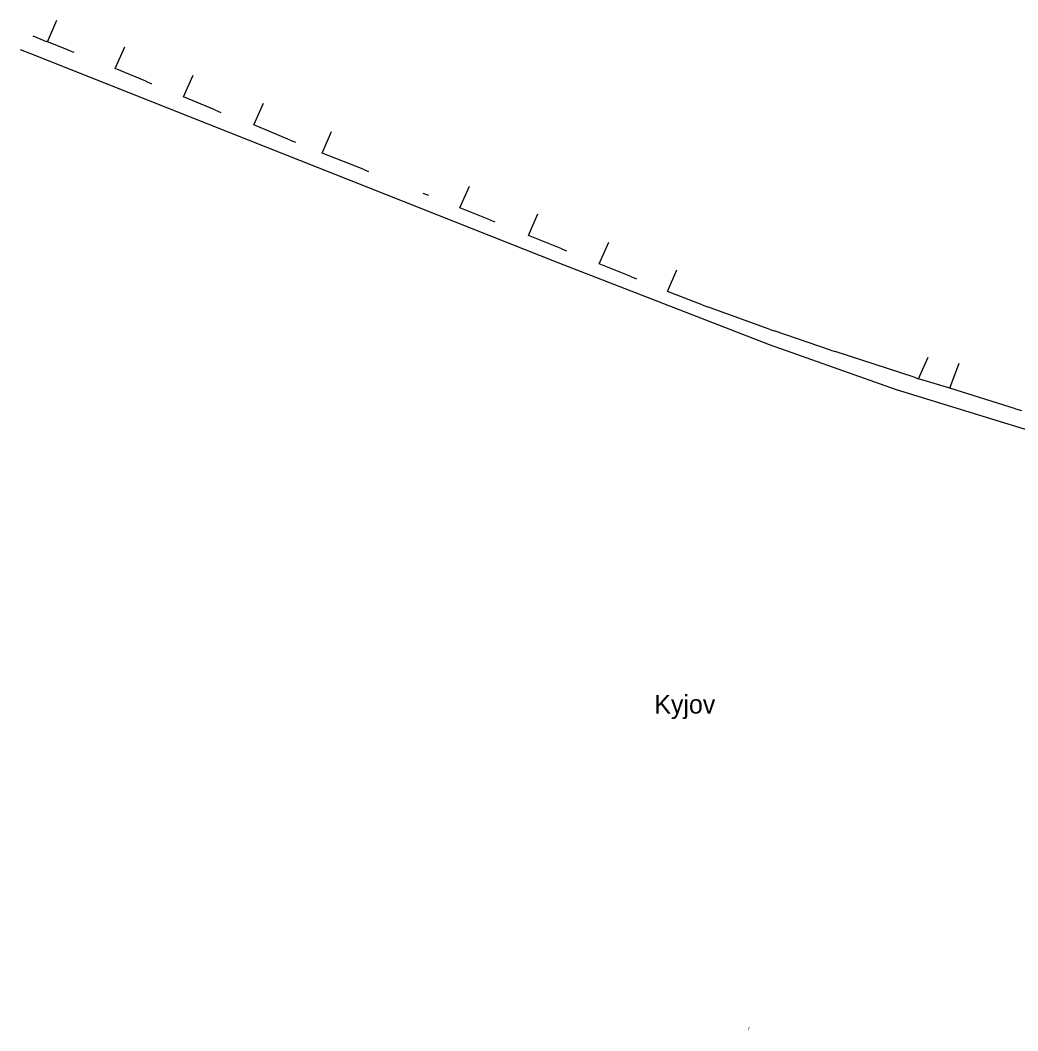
# Model space of a CAD drawing. Extents: x -582162 to -561283, y -1187583 to -1183539.
# Drawn here: x -562071.1 to -561857.1, y -1185831.1 to -1185614.3 of the extents above; entities that cross this region are included whole.
import ezdxf

# ---------------------------------------------------------------- set-up
doc = ezdxf.new("R2010")
doc.units = 0
for name, color, linetype in [('Vrstva 1', 7, 'Continuous'), ('Vrstva 17', 7, 'Continuous'), ('Vrstva 3', 7, 'Continuous'), ('Vrstva 9', 7, 'Continuous')]:
    doc.layers.add(name, color=color, linetype=linetype)

# ---------------------------------------------------------------- blocks, each defined once
blk = doc.blocks.new('3.019')
at = {"layer": 'Vrstva 1'}
blk.add_text('r', height=2, dxfattribs=at).set_placement((-0.496, -0.964))

msp = doc.modelspace()

# ---------------------------------------------------------------- linework, layer by layer
at = {"layer": 'Vrstva 9'}
for points in [[(-562065.27, -1185618.94), (-562063.23, -1185614.29)], [(-562066.24, -1185618.56), (-562068.37, -1185617.72)], [(-562066.24, -1185618.56), (-562065.45, -1185618.87)], [(-562065.27, -1185618.94), (-562065.45, -1185618.87)], [(-562060.38, -1185620.86), (-562065.27, -1185618.94)], [(-562044.18, -1185627.4), (-562050.71, -1185624.67), (-562048.68, -1185620.02)], [(-562071.12, -1185620.59), (-562068.94, -1185621.45), (-562022.21, -1185639.98), (-561955.75, -1185666.28), (-561910.45, -1185683.86), (-561883.19, -1185693.52), (-561834.31, -1185708.55), (-561803.88, -1185717.49), (-561751.57, -1185732.44)], [(-562060.38, -1185620.86), (-562059.64, -1185621.15)], [(-562029.37, -1185633.54), (-562036.06, -1185630.7), (-562034.03, -1185626.05)], [(-562044.18, -1185627.4), (-562042.93, -1185627.92)], [(-562013.17, -1185640), (-562020.98, -1185636.77), (-562018.94, -1185632.12)], [(-562029.37, -1185633.54), (-562028.08, -1185634.09)], [(-562013.17, -1185640), (-562012.06, -1185640.46)], [(-561997.56, -1185646.28), (-562006.35, -1185642.8), (-562004.31, -1185638.15)], [(-561997.56, -1185646.28), (-561996.4, -1185646.74)], [(-561970.38, -1185657.12), (-561976.78, -1185654.55), (-561974.75, -1185649.9)], [(-561984.71, -1185651.37), (-561983.5, -1185651.84)], [(-561970.38, -1185657.12), (-561969.31, -1185657.55)], [(-561954.91, -1185663.36), (-561962.06, -1185660.5), (-561960.03, -1185655.85)], [(-561954.91, -1185663.36), (-561953.89, -1185663.77)], [(-561940.08, -1185669.3), (-561946.87, -1185666.57), (-561944.84, -1185661.92)], [(-561924.8, -1185675.33), (-561932.25, -1185672.49), (-561930.22, -1185667.84)], [(-561940.08, -1185669.3), (-561938.88, -1185669.78)], [(-561924.8, -1185675.33), (-561923.63, -1185675.77)], [(-561910.39, -1185680.57), (-561923.63, -1185675.77)], [(-561910.39, -1185680.57), (-561909.36, -1185680.95)], [(-561897.27, -1185685.08), (-561909.36, -1185680.95)], [(-561897.27, -1185685.08), (-561896.28, -1185685.41)], [(-561879.32, -1185690.91), (-561896.28, -1185685.41)], [(-561878.35, -1185691.22), (-561876.32, -1185686.57)], [(-561871.67, -1185693.26), (-561869.68, -1185687.88)], [(-561879.32, -1185690.91), (-561878.35, -1185691.22)], [(-561871.67, -1185693.26), (-561878.35, -1185691.22)], [(-561857.6, -1185697.7), (-561871.67, -1185693.26)], [(-561857.6, -1185697.7), (-561856.3, -1185698.07)]]:
    msp.add_lwpolyline(points, dxfattribs=at)

# ---------------------------------------------------------------- block references
at = {"layer": 'Vrstva 3', "xscale": 0.5, "yscale": 0.5}
msp.add_blockref('3.019', (-561914.76, -1185830.65), dxfattribs=at)

# ---------------------------------------------------------------- texts
at = {"layer": 'Vrstva 17'}
msp.add_text('Kyjov', height=4, dxfattribs=at).set_placement((-561935.06, -1185763.06))

doc.saveas('drawing.dxf')
